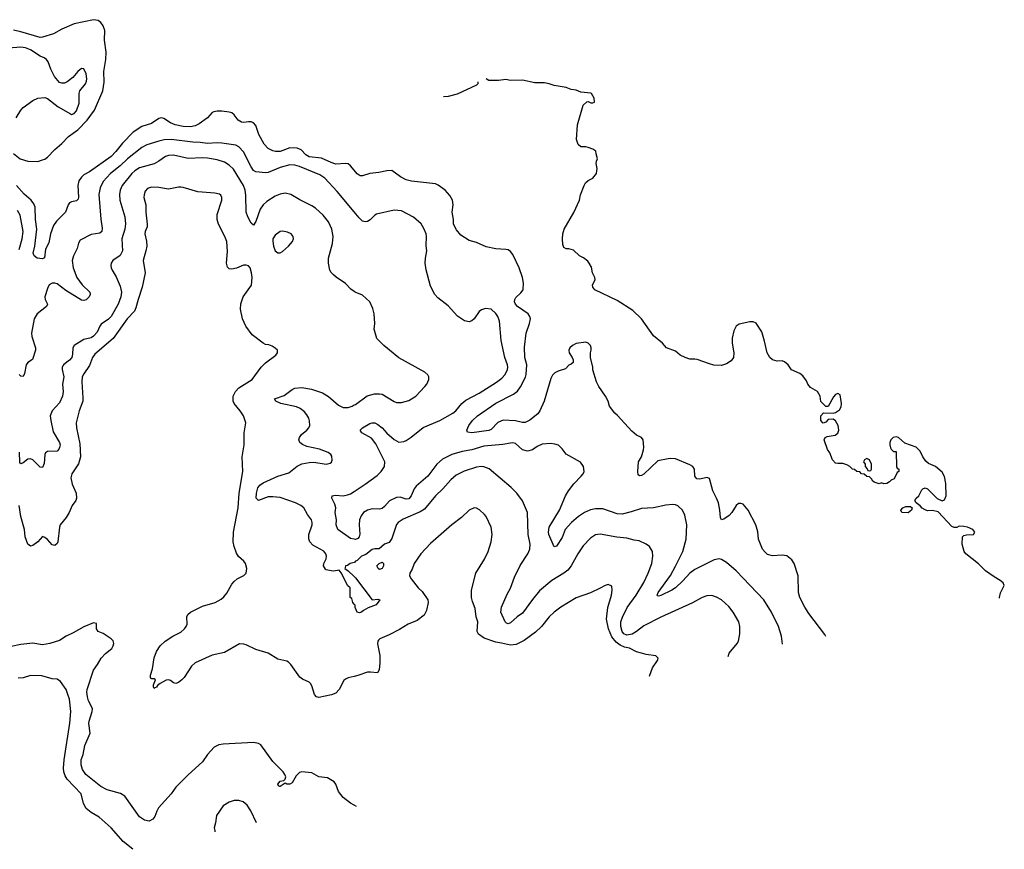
# Model space of a CAD drawing. Header units: inches. Extents: x 1649636 to 1815363, y 506543 to 641975.
# Tile 568 of 656: x 1807242 to 1815363, y 512972 to 519818. Entities that reach past the tile are written whole.
import ezdxf

# ---------------------------------------------------------------- set-up
doc = ezdxf.new("R2010")
doc.units = ezdxf.units.IN
doc.header["$MEASUREMENT"] = 0
doc.layers.add('B8501', color=7, linetype='Continuous')
doc.layers.add('B8511', color=7, linetype='Continuous')

msp = doc.modelspace()

# ---------------------------------------------------------------- linework, layer by layer
at = {"layer": 'B8501', "color": 5}
for points, elevation in [([(1807190, 518713.8), (1807246.7, 518670), (1807310, 518649.3), (1807390, 518648.7), (1807430, 518660.3), (1807450, 518667.4), (1807470, 518683.6), (1807530, 518745.6), (1807590, 518796.6), (1807645.1, 518854.9), (1807720.5, 518910), (1807798, 518990), (1807859.6, 519070), (1807926.5, 519230), (1807938.3, 519301.7), (1807935.5, 519390), (1807951.5, 519488.5), (1807953.7, 519550), (1807942, 519650), (1807943.4, 519730), (1807930, 519767.8), (1807910, 519795.8), (1807890, 519811.1), (1807850, 519818), (1807690, 519782.4), (1807590, 519741), (1807519.7, 519700.3), (1807430, 519672.8), (1807410, 519672.2), (1807250, 519718.2), (1807190.5, 519730.5)], 420), ([(1807212.1, 519007.9), (1807250, 519070.7), (1807270, 519093.4), (1807348.7, 519151.3), (1807390.5, 519170.5), (1807450, 519175.5), (1807470, 519167.7), (1807558.3, 519098.3), (1807659.9, 519039.9), (1807670, 519036.9), (1807690, 519043.6), (1807710, 519066), (1807732.8, 519130), (1807731.9, 519210), (1807736.4, 519230), (1807783.1, 519290), (1807793.5, 519310), (1807796.5, 519330), (1807790.7, 519370.7), (1807770, 519412.3), (1807750, 519414), (1807721.6, 519390), (1807679.9, 519340.1), (1807633.7, 519306.3), (1807610, 519295.1), (1807590, 519293.6), (1807570, 519299.5), (1807528.8, 519348.8), (1807498.2, 519410), (1807475.8, 519470), (1807462.7, 519490), (1807443.4, 519503.4), (1807410, 519517.4), (1807330, 519570.5), (1807290, 519586), (1807250, 519590.5), (1807150, 519582.4)], 440), ([(1810000, 518575.4), (1809971.1, 518611.1), (1809950, 518628), (1809930, 518631), (1809850, 518625.6), (1809810, 518639), (1809730, 518676.6), (1809630, 518685.1), (1809601.5, 518701.5), (1809562.8, 518742.8), (1809530, 518758.5), (1809470, 518761.4), (1809390, 518731.2), (1809350.4, 518730.4), (1809330, 518735), (1809290, 518755.4), (1809258.4, 518790), (1809212.7, 518870), (1809190, 518944.4), (1809170, 518967), (1809150, 518974.5), (1809130, 518975.9), (1809090, 518969.8), (1809070, 518972.4), (1809044.1, 518990), (1809010, 519033.5), (1808990, 519048.4), (1808970, 519055.4), (1808910, 519063.5), (1808870, 519063.5), (1808842.3, 519057.7), (1808829.1, 519050.9), (1808790, 519007.8), (1808722.5, 518957.5), (1808690, 518941.6), (1808650, 518934.5), (1808590, 518936.8), (1808524.5, 518950), (1808485.6, 518965.6), (1808430, 519003.9), (1808410, 519008.5), (1808390, 519001.7), (1808330, 518961.6), (1808250, 518936.8), (1808178.5, 518890), (1808090, 518799.8), (1808034.5, 518730), (1807995.5, 518690), (1807818, 518562), (1807770, 518536.8), (1807750, 518518.5), (1807730, 518487.3), (1807720.2, 518450), (1807727.8, 518352.2), (1807723.4, 518336.6), (1807710, 518322.4), (1807670, 518314.7), (1807653.5, 518306.5), (1807642.4, 518290), (1807618.9, 518230), (1807545.7, 518154.3), (1807520.6, 518119.4), (1807495.9, 518050), (1807482.6, 517977.4), (1807455.5, 517924.5), (1807447.3, 517852.7), (1807430, 517845.6), (1807386.4, 517850), (1807361.7, 517870), (1807353.8, 517890), (1807365.6, 517950), (1807381.9, 518090), (1807370.9, 518170), (1807370, 518271.8), (1807358.9, 518298.9), (1807336.5, 518330), (1807278.4, 518378.4), (1807215, 518450)], 420), ([(1810000, 518232.7), (1809860.7, 518400.7), (1809757.6, 518510), (1809716.6, 518536.6), (1809550, 518607.3), (1809510, 518618.2), (1809470, 518619.8), (1809390, 518598.6), (1809290, 518555.8), (1809270, 518552.9), (1809190, 518561.6), (1809170, 518574), (1809150, 518605.1), (1809088.2, 518728.2), (1809050, 518767.6), (1809023.3, 518783.3), (1808910, 518799.6), (1808870, 518801.9), (1808790, 518796.9), (1808730, 518805.6), (1808670, 518806.2), (1808490, 518829.9), (1808433.2, 518826.8), (1808390, 518816.5), (1808290, 518783.9), (1808250, 518763.7), (1808130, 518669.9), (1808068.9, 518611.1), (1807991.4, 518548.6), (1807930, 518483.1), (1807905.1, 518430), (1807894.6, 518374.6), (1807911, 518171), (1807922.3, 518097.7), (1807918.7, 518070), (1807902.9, 518057.1), (1807830, 518046), (1807741.5, 517998.5), (1807725.8, 517974.2), (1807714.6, 517930), (1807685.3, 517870), (1807674.6, 517830), (1807682.8, 517770), (1807713.7, 517690), (1807757, 517630), (1807819.3, 517570), (1807823, 517550), (1807813.4, 517530), (1807790, 517506.6), (1807770, 517500.7), (1807750, 517504.7), (1807623.2, 517583.2), (1807550, 517638.3), (1807530, 517645), (1807510, 517644.2), (1807484.6, 517630), (1807470, 517599.3), (1807448.2, 517530), (1807450.7, 517510), (1807470.6, 517470), (1807462, 517450), (1807384.9, 517390), (1807360.2, 517350), (1807339.7, 517230), (1807342.7, 517202.7), (1807371.5, 517110), (1807371.7, 517090), (1807347.3, 517012.7), (1807310, 516989.6), (1807294.6, 516970), (1807282.5, 516897.5), (1807270, 516874.5), (1807250, 516876.2), (1807237.6, 516890)], 440), ([(1810000, 517575.5), (1809972.9, 517592.9), (1809930, 517642), (1809852.9, 517692.9), (1809830, 517713.2), (1809811.6, 517731.6), (1809800.9, 517750), (1809789.7, 517809.7), (1809789.6, 517849.6), (1809821.1, 517970), (1809827.2, 518030), (1809816.9, 518090), (1809787.4, 518150), (1809745.1, 518205.1), (1809681.8, 518261.8), (1809650, 518282.2), (1809550.8, 518330.8), (1809476.6, 518376.6), (1809430, 518385.4), (1809390, 518377.7), (1809350, 518362.2), (1809281, 518319), (1809250, 518289.7), (1809225.1, 518254.9), (1809190, 518152.7), (1809170, 518121.2), (1809150, 518138), (1809124.4, 518190), (1809110.7, 518230), (1809107.6, 518370), (1809101.2, 518410), (1809086.7, 518450), (1809003.9, 518583.9), (1808970, 518617.6), (1808930, 518642), (1808870, 518661.5), (1808790, 518675.8), (1808750, 518678.4), (1808630, 518673.8), (1808510, 518699.8), (1808470, 518698.6), (1808445.3, 518690), (1808390, 518649.8), (1808350.9, 518629.1), (1808230, 518596.2), (1808190, 518571.6), (1808166, 518550), (1808087.3, 518450), (1808070.2, 518410), (1808064.7, 518375.3), (1808068.4, 518330), (1808109, 518190), (1808113.7, 518133.7), (1808109.3, 518090), (1808083.7, 518010), (1808088.5, 517910), (1808068.9, 517871.1), (1808008.8, 517830), (1807996.5, 517810), (1807993.8, 517790), (1807995.3, 517770), (1808003.1, 517750), (1808037.3, 517697.3), (1808070, 517619.1), (1808081.6, 517570), (1808076.1, 517530), (1808054.2, 517470), (1807995, 517370), (1807972.8, 517347.2), (1807914.7, 517305.3), (1807903, 517290), (1807879.9, 517240.1), (1807850, 517206.3), (1807830, 517192.7), (1807770, 517179.8), (1807691.3, 517128.7), (1807679.5, 517110), (1807677.5, 517057.5), (1807670.2, 517030), (1807653, 517007), (1807606.1, 516973.9), (1807597.5, 516962.5), (1807592.3, 516950), (1807593, 516930), (1807606, 516870), (1807594.3, 516810), (1807599.8, 516750), (1807593.8, 516710), (1807570, 516655.8), (1807508.9, 516590), (1807493.1, 516550), (1807497.3, 516510), (1807518, 516418), (1807569.2, 516330), (1807574, 516310), (1807571.2, 516288.8), (1807565.5, 516274.5), (1807550, 516258), (1807470, 516255.6), (1807455.3, 516244.7), (1807447.6, 516230), (1807444.5, 516155.5), (1807430, 516123.7), (1807410, 516125.6), (1807350, 516186.2), (1807330, 516195.3), (1807309.3, 516190.7), (1807270, 516161.6), (1807250, 516153.2), (1807242.7, 516162.7), (1807241, 516250)], 460), ([(1810000, 514398.1), (1809950, 514386.6), (1809930, 514377.2), (1809916.1, 514363.9), (1809876.9, 514290), (1809850, 514261.7), (1809814, 514246), (1809710, 514224.4), (1809690, 514230.9), (1809672, 514250), (1809650, 514320.7), (1809639.3, 514339.3), (1809629.9, 514349.9), (1809575.4, 514375.4), (1809552.9, 514392.9), (1809477.5, 514497.5), (1809457.4, 514517.4), (1809444.2, 514524.2), (1809370, 514540.3), (1809290, 514589.8), (1809190, 514619.8), (1809110, 514658.5), (1809090, 514664.7), (1809053.2, 514666.8), (1808930, 514597), (1808830, 514574.3), (1808688.8, 514511.2), (1808658, 514482), (1808597.6, 514390), (1808579.5, 514370), (1808550, 514348.2), (1808530, 514341.6), (1808510, 514347), (1808485.1, 514365.1), (1808470, 514369.5), (1808450, 514367.3), (1808399.3, 514340.7), (1808377.3, 514322.7), (1808370, 514309.2), (1808355.3, 514304.7), (1808350, 514298), (1808344, 514310), (1808344, 514330), (1808362, 514370), (1808350, 514379), (1808330, 514379), (1808321.2, 514390), (1808321.6, 514410), (1808338.2, 514461.8), (1808350, 514550.8), (1808370, 514603), (1808400.5, 514650), (1808440.7, 514690), (1808504.5, 514730), (1808570, 514763.7), (1808600.7, 514790), (1808615.6, 514810), (1808623, 514830), (1808618.9, 514890), (1808628.2, 514910), (1808650, 514928.9), (1808750, 514978.3), (1808853.2, 515010), (1808904.6, 515035.4), (1808925.9, 515054.1), (1808950, 515084.9), (1808990, 515158.8), (1809010, 515182.8), (1809035.5, 515204.5), (1809090, 515231.3), (1809109.1, 515250.9), (1809115.3, 515290), (1809104, 515330), (1809090, 515348.7), (1809047.2, 515387.2), (1809030, 515415.3), (1809009.3, 515470), (1809002.7, 515510), (1809005.2, 515590), (1809044.5, 515790), (1809051.1, 515910), (1809080.9, 516090), (1809077.2, 516210), (1809092.7, 516310), (1809092.7, 516410), (1809106, 516490), (1809086.6, 516550), (1809059.6, 516590), (1809009.8, 516649.8), (1809001.5, 516670), (1809002, 516710), (1809022.2, 516750), (1809050, 516781.1), (1809159.3, 516850), (1809234, 516950), (1809270, 516986), (1809355.3, 517050), (1809368.7, 517070), (1809368.7, 517090), (1809350, 517108.7), (1809324.7, 517124.7), (1809296, 517136), (1809270, 517139), (1809250, 517149), (1809158.4, 517218.4), (1809106.6, 517290), (1809078, 517350), (1809062, 517430), (1809065.4, 517474.6), (1809086, 517530), (1809152.8, 517627.2), (1809159.8, 517690), (1809154.8, 517730), (1809143, 517770), (1809130, 517787.3), (1809110, 517793.3), (1809088.7, 517791.3), (1809030, 517767), (1808990, 517758), (1808970, 517761.2), (1808954.8, 517774.8), (1808948, 517808), (1808954.7, 517905.3), (1808948.7, 517988.7), (1808932.8, 518030), (1808880.5, 518130), (1808869.6, 518170), (1808871.5, 518210), (1808909.5, 518330), (1808909.4, 518350), (1808899.3, 518370), (1808890, 518378), (1808850, 518387.3), (1808710, 518398.7), (1808590, 518433.6), (1808570, 518435.6), (1808550, 518435.6), (1808470, 518418.7), (1808390, 518432.4), (1808330, 518434.7), (1808295.3, 518424.7), (1808276.1, 518403.9), (1808267.1, 518372.9), (1808266.7, 518350), (1808280.6, 518290), (1808281.7, 518230), (1808293.6, 518130), (1808291.8, 518108.2), (1808276.9, 518070), (1808274, 518050), (1808287.4, 517990), (1808288.9, 517950), (1808282.8, 517910), (1808260.9, 517830), (1808276.5, 517730), (1808252.1, 517610), (1808217.5, 517510), (1808200.6, 517439.4), (1808187.8, 517412.2), (1808129, 517350), (1808012.1, 517187.9), (1807861.7, 517058.3), (1807842.4, 517030), (1807816.7, 516963.3), (1807770, 516896.9), (1807757.6, 516870), (1807753, 516830), (1807763.5, 516696.5), (1807761.6, 516670), (1807731.8, 516590), (1807708, 516490), (1807710.3, 516450), (1807736.8, 516316.8), (1807742.7, 516210), (1807726.3, 516153.7), (1807670.3, 516070), (1807663.8, 516036.2), (1807674.4, 515985.6), (1807706.2, 515910), (1807711.3, 515870), (1807705, 515850), (1807675.3, 515810), (1807648.8, 515750), (1807624.6, 515710), (1807574.9, 515650), (1807568.5, 515630), (1807556.1, 515510), (1807550, 515496.3), (1807530, 515479.1), (1807510, 515484.4), (1807470, 515527.2), (1807450, 515544), (1807430, 515552), (1807390.4, 515510), (1807350, 515479.7), (1807330, 515474), (1807308.7, 515488.7), (1807285.6, 515550), (1807281.5, 515610), (1807250, 515717.2), (1807237.9, 515810)], 480), ([(1807238.4, 517921.6), (1807261.2, 518010), (1807270.9, 518070), (1807245.6, 518205.6), (1807223.8, 518243.8)], 440), ([(1810000, 514995.9), (1809988, 515010), (1809982, 515042), (1809966, 515050), (1809966, 515130), (1809947.3, 515147.3), (1809893.6, 515253.6), (1809876.5, 515276.5), (1809832, 515268), (1809811.1, 515268.9), (1809770, 515277.6), (1809763.1, 515283.1), (1809748.5, 515310), (1809750.6, 515330), (1809768.9, 515370), (1809771.6, 515390), (1809767.2, 515410), (1809750, 515432.2), (1809660.6, 515480.6), (1809634.1, 515510), (1809626.6, 515533.4), (1809626.8, 515570), (1809653.8, 515650), (1809654.2, 515670), (1809648.2, 515690), (1809614.1, 515734.1), (1809584.2, 515790), (1809561.6, 515810), (1809517.6, 515830), (1809390, 515874), (1809330, 515880.9), (1809290, 515879.8), (1809210, 515851.2), (1809192.6, 515870), (1809193.7, 515910), (1809205.9, 515954.1), (1809222.9, 515977.1), (1809250, 515997.4), (1809370, 516050.2), (1809460.7, 516079.3), (1809530, 516133.6), (1809570, 516152.3), (1809630, 516165.3), (1809667.3, 516167.3), (1809770, 516150.7), (1809801.2, 516158.8), (1809812.5, 516167.5), (1809818, 516182), (1809816.6, 516216.6), (1809809, 516230), (1809785.4, 516245.4), (1809713.2, 516273.2), (1809610, 516296.5), (1809573.3, 516313.3), (1809552.4, 516330), (1809544.8, 516350), (1809548.5, 516371.5), (1809565.4, 516394.6), (1809610, 516430.3), (1809626.2, 516450), (1809633.5, 516470), (1809631.8, 516508.2), (1809625, 516530), (1809610, 516558.3), (1809590, 516582.7), (1809554.7, 516610), (1809523.9, 516623.9), (1809394.5, 516650), (1809353.6, 516670), (1809343.7, 516690), (1809423.3, 516716.7), (1809490, 516767.5), (1809510, 516776.3), (1809570, 516783), (1809648.6, 516768.6), (1809737.8, 516737.8), (1809788.1, 516708.1), (1809870, 516637.1), (1809910, 516617.6), (1809950, 516618.4), (1809984, 516630), (1810000, 516638.5)], 460), ([(1810000, 515531.1), (1809970, 515537), (1809864.5, 515610), (1809852.8, 515650), (1809854.7, 515690), (1809843, 515750), (1809849.7, 515790), (1809841.4, 515821.4), (1809816.2, 515870), (1809819, 515890), (1809846.2, 515893.8), (1809910, 515889.2), (1809944.2, 515895.8), (1809970, 515906.2), (1810000, 515925.9)], 440), ([(1810000, 515337.6), (1809966, 515330), (1809944.9, 515315.1), (1809927.7, 515310), (1809926.4, 515293.6), (1809922, 515290), (1809950.7, 515270.7), (1810000, 515221.9)], 460), ([(1810000, 513336.2), (1809970, 513352.3), (1809910, 513400.9), (1809872.3, 513450), (1809849.4, 513509.4), (1809835.3, 513530), (1809781.6, 513561.6), (1809710, 513569.4), (1809650, 513602), (1809570, 513611.8), (1809550, 513606), (1809521.6, 513578.4), (1809490, 513521.2), (1809470, 513509.2), (1809446, 513510), (1809430, 513518), (1809389.2, 513489.2), (1809386, 513490), (1809376.4, 513496.4), (1809369.6, 513510), (1809390, 513534), (1809419, 513541), (1809430, 513552), (1809437.2, 513570), (1809429.3, 513590), (1809416, 513610), (1809330, 513697.6), (1809230, 513833.3), (1809210, 513846.3), (1809170, 513853.7), (1808919.2, 513840.8), (1808884.6, 513835.4), (1808844.4, 513815.6), (1808790, 513753.2), (1808750, 513693.2), (1808630, 513586.6), (1808530, 513483.7), (1808490, 513429.4), (1808386.9, 513313.1), (1808372.3, 513287.7), (1808356.2, 513243.8), (1808339.2, 513220.8), (1808310, 513203.6), (1808270, 513211.6), (1808230, 513239.5), (1808109.5, 513410), (1808073.9, 513433.9), (1807962.8, 513462.8), (1807910, 513489.6), (1807786.6, 513590), (1807760.3, 513630), (1807749.8, 513670), (1807748.9, 513710), (1807765, 513755), (1807779.4, 513830), (1807824.1, 513930), (1807810.6, 514010), (1807813.2, 514030), (1807840.6, 514110), (1807840.7, 514130), (1807834.6, 514150), (1807810, 514197.6), (1807799.5, 514230), (1807796.3, 514270), (1807799.2, 514290), (1807849.9, 514450.1), (1807883.7, 514496.3), (1807914.8, 514550), (1807950, 514586.7), (1808001.6, 514630), (1808013.6, 514650), (1808017.6, 514670), (1808012.1, 514692.1), (1807997, 514710), (1807930, 514753.3), (1807889, 514770), (1807876, 514790), (1807875.1, 514835.1), (1807850, 514840.9), (1807770, 514807.6), (1807682.6, 514757.4), (1807624.9, 514730), (1807570, 514695.6), (1807490, 514669.6), (1807430, 514659.5), (1807350, 514673.3), (1807250, 514662.4), (1807170, 514646.9)], 520), ([(1808175.5, 512972), (1808096.2, 513036.2), (1807994.7, 513150), (1807897.2, 513237.2), (1807830, 513274.6), (1807790, 513308.6), (1807767.2, 513350), (1807749.8, 513430), (1807634.2, 513550), (1807617.6, 513577.6), (1807605.6, 513610), (1807602.5, 513642.5), (1807608.9, 513711.1), (1807653.9, 514013.9), (1807662, 514110), (1807651.3, 514210), (1807639.5, 514250), (1807623.7, 514290), (1807577.2, 514357.2), (1807550, 514375.1), (1807510, 514379.6), (1807424.9, 514404.9), (1807330, 514406.6), (1807270, 514387.2), (1807230, 514384.7)], 540), ([(1809195.6, 513190.7), (1809149.2, 513290), (1809116.6, 513336.6), (1809084.1, 513364.1), (1809050, 513375.1), (1809010, 513374), (1808970, 513362), (1808920.7, 513330), (1808864, 513250), (1808857.3, 513190), (1808846, 513150), (1808851.6, 513128.4), (1808851.7, 513116.9)], 540)]:
    msp.add_lwpolyline(points, dxfattribs=dict(at, elevation=elevation))
at = {"layer": 'B8501', "color": 5, "elevation": 480}
msp.add_lwpolyline([(1809410, 518071.6), (1809390, 518069.5), (1809350, 518040.7), (1809330.4, 518010), (1809328.1, 517990), (1809335.3, 517950), (1809350, 517910.8), (1809370, 517894), (1809390, 517894), (1809410, 517904.9), (1809459.3, 517950), (1809491.4, 517988.6), (1809499.3, 518010), (1809497.2, 518030), (1809482, 518050), (1809450, 518063.7)], close=True, dxfattribs=at)
at = {"layer": 'B8511', "color": 5}
msp.add_line((1810018.8, 513326, 520), (1810000, 513336.2, 520), dxfattribs=at)
for points, elevation in [([(1811020.6, 519304.1), (1811019.8, 519290), (1811010, 519276.5), (1810850, 519202), (1810775.3, 519184.7), (1810738, 519180.9)], 380), ([(1815322.4, 515045.4), (1815322, 515050), (1815331.2, 515088.8), (1815362.7, 515150), (1815352.7, 515170), (1815329.3, 515190), (1815279.2, 515219.2), (1815208.8, 515268.8), (1815148.6, 515328.5), (1815046.3, 515410), (1815031.2, 515430), (1815015.6, 515490), (1815019, 515550), (1815030, 515561), (1815050, 515567.3), (1815108.9, 515571.1), (1815119, 515590), (1815102, 515610), (1815058, 515630), (1815030, 515636), (1814990, 515639), (1814970, 515628.7), (1814950, 515628.7), (1814930, 515635.3), (1814815.9, 515755.9), (1814770, 515767.3), (1814730, 515765.6), (1814710, 515773.6), (1814686.3, 515786.3), (1814670, 515805.2), (1814635.3, 515830), (1814626, 515850), (1814635.3, 515870), (1814657.2, 515890), (1814682, 515938), (1814690, 515946.8), (1814710, 515954), (1814730, 515946.8), (1814810, 515868.2), (1814850, 515846.8), (1814870, 515856), (1814882.9, 515890), (1814879.5, 515990), (1814870, 516048), (1814850, 516084), (1814796, 516130), (1814736.6, 516156.6), (1814715.3, 516175.3), (1814689.4, 516209.4), (1814670, 516258), (1814634.5, 516290), (1814542.4, 516322.4), (1814490, 516369.3), (1814470, 516376.2), (1814446, 516370), (1814426, 516350), (1814418, 516330), (1814418, 516310), (1814423.6, 516283.6), (1814430, 516274), (1814450, 516254), (1814470, 516254), (1814472, 516250), (1814474, 516130), (1814478, 516118), (1814494, 516110), (1814494, 516090), (1814478, 516082), (1814454, 516030), (1814430, 516018), (1814416.9, 516003.1), (1814394, 515990), (1814370, 515988.7), (1814350, 515995.3), (1814330, 515988.7), (1814290, 516002), (1814278, 516010), (1814268.4, 516028.4), (1814250, 516046), (1814230, 516048), (1814207.3, 516067.3), (1814186, 516070), (1814170, 516086), (1814146, 516090), (1814127.3, 516107.3), (1814110, 516108), (1814088, 516130), (1814064.7, 516144.7), (1814030, 516156), (1813990, 516154.5), (1813970, 516159.5), (1813946.7, 516186.7), (1813923.6, 516243.6), (1813905.2, 516270), (1813878, 516350), (1813886, 516370), (1813902.7, 516377.3), (1813968, 516390), (1813990, 516404.7), (1813997.2, 516430), (1813992.7, 516470), (1813970, 516508.7), (1813950, 516522), (1813910, 516518), (1813890, 516498), (1813868.4, 516488.4), (1813848, 516510), (1813848, 516550), (1813870, 516574), (1813951.6, 516571.6), (1813970, 516576), (1814002.5, 516597.5), (1814016.6, 516623.4), (1814020.5, 516650), (1814010, 516722), (1813990, 516733.2), (1813970, 516724), (1813953.7, 516706.3), (1813910, 516626), (1813890, 516626), (1813850, 516666), (1813844, 516710), (1813822, 516750), (1813763.7, 516783.7), (1813742, 516810), (1813730, 516838), (1813700.2, 516880.2), (1813677.5, 516897.5), (1813607.7, 516927.7), (1813579, 516970), (1813550, 516994), (1813530, 517004), (1813490, 517001.2), (1813470, 517005.2), (1813450, 517012.3), (1813430, 517031.6), (1813406.2, 517070), (1813385.6, 517165.6), (1813361.5, 517241.5), (1813314.7, 517314.7), (1813290, 517324.4), (1813264.9, 517324.9), (1813174.7, 517305.3), (1813149.7, 517290.3), (1813131.4, 517250), (1813118.8, 517190), (1813119, 517150), (1813131.8, 517070), (1813129.4, 517030), (1813110, 517002.6), (1813070, 516978.3), (1813030, 516965), (1812967.6, 516967.6), (1812930, 516976.8), (1812830, 517013.2), (1812810, 517017.7), (1812770, 517017), (1812729.9, 517029.9), (1812689.8, 517050), (1812650, 517081.8), (1812575.1, 517110), (1812543.7, 517150), (1812470, 517209.4), (1812371, 517350), (1812298, 517418), (1812170, 517499.7), (1811986, 517590), (1811969.3, 517610), (1811966, 517630), (1811989, 517670), (1811985.2, 517690), (1811965.2, 517730), (1811956.5, 517776.5), (1811939, 517810), (1811926.3, 517826.3), (1811892.5, 517852.5), (1811858, 517870), (1811810, 517915.3), (1811772, 517928), (1811750, 517928), (1811730, 517938), (1811722, 517962), (1811719.5, 518010), (1811722.4, 518050), (1811733.6, 518090), (1811812.5, 518227.5), (1811858, 518330), (1811866.3, 518373.7), (1811897.2, 518450), (1811909.5, 518470.5), (1811929.4, 518490.6), (1811970, 518511), (1811998, 518550), (1812002.7, 518570), (1812004, 518590), (1811995.3, 518630), (1811998, 518650), (1812008, 518670), (1811995.3, 518710), (1811993.6, 518733.6), (1811968.9, 518748.9), (1811930, 518764), (1811910, 518769), (1811870, 518768), (1811849.2, 518789.2), (1811835.3, 518830), (1811842, 518950), (1811888.4, 519111.6), (1811920.4, 519139.6), (1811930, 519142), (1811952.7, 519132.7), (1811970, 519132), (1811982, 519138), (1811979, 519170), (1811957.2, 519210), (1811951.9, 519211.8), (1811870, 519220.9), (1811830, 519237), (1811790, 519241.6), (1811750, 519258.7), (1811650, 519275.1), (1811608, 519290), (1811570, 519296.3), (1811490, 519297.6), (1811390, 519317.7), (1811290, 519315.5), (1811250, 519324.4), (1811190, 519316.5), (1811110, 519317), (1811089.2, 519329.2)], 380), ([(1813891, 514727.2), (1813883.3, 514743.3), (1813750, 514918), (1813716.9, 514970), (1813675.6, 515050), (1813664.7, 515090), (1813662.7, 515230), (1813630, 515329.4), (1813610, 515360.9), (1813570, 515394), (1813530, 515399), (1813450, 515393.2), (1813410, 515405.2), (1813390, 515424), (1813369.3, 515450), (1813334, 515530), (1813328.9, 515591.1), (1813312.7, 515650), (1813249.6, 515769.6), (1813210, 515819.3), (1813190, 515826), (1813170, 515825.2), (1813150, 515809.3), (1813114.4, 515750), (1813093.3, 515726.7), (1813050, 515696.2), (1813029.6, 515689.6), (1813020.5, 515710), (1813016.1, 515770), (1813004.4, 515830), (1812990, 515869.6), (1812958.9, 515930), (1812931, 516031), (1812910, 516039.7), (1812850, 516027.2), (1812826.6, 516030), (1812811.3, 516051.3), (1812807.6, 516110), (1812794.5, 516130), (1812770, 516145.6), (1812650, 516194.3), (1812610, 516198.3), (1812590, 516195.4), (1812503.6, 516176.4), (1812390, 516068.2), (1812370, 516057), (1812354, 516054), (1812342, 516062), (1812339.6, 516090), (1812346.6, 516170), (1812369.8, 516210.2), (1812387.3, 516267.3), (1812389.5, 516290), (1812382.7, 516350), (1812369, 516370), (1812329.2, 516390), (1812290, 516422.7), (1812171.7, 516551.7), (1812149.2, 516570), (1812105.2, 516630), (1812094, 516670), (1812074, 516710), (1812019, 516790), (1811999, 516830), (1811969.1, 516929.1), (1811968.4, 516951.6), (1811949, 517030), (1811948.7, 517070), (1811955.3, 517090), (1811955.3, 517110), (1811949, 517130), (1811930, 517149), (1811910, 517157.2), (1811830, 517146.6), (1811800.7, 517130), (1811779.1, 517110), (1811770.7, 517090), (1811774, 517070), (1811798.8, 517030), (1811806.8, 517010), (1811806, 516990), (1811790, 516974), (1811770, 516966), (1811743, 516937), (1811681.6, 516918.4), (1811656, 516904), (1811635.3, 516884.7), (1811622.1, 516857.9), (1811568.1, 516670), (1811530.8, 516589.2), (1811515.3, 516564.7), (1811450, 516514.2), (1811410, 516493.3), (1811390, 516493.8), (1811330, 516508.4), (1811230, 516512.5), (1811185.6, 516494.4), (1811130, 516436.9), (1811110, 516428.3), (1810970, 516408.7), (1810934, 516414), (1810929, 516430), (1810946.3, 516470), (1810977.4, 516510), (1811018.9, 516550), (1811170, 516652.7), (1811313.3, 516726.7), (1811346.4, 516753.6), (1811372.1, 516787.9), (1811412.2, 516867.8), (1811419.1, 516890), (1811423.7, 516970), (1811406.6, 517030), (1811405.6, 517114.4), (1811420.2, 517230), (1811447.8, 517310), (1811454.2, 517350), (1811449.8, 517370), (1811436, 517390), (1811348.4, 517450), (1811330.6, 517470), (1811324, 517490), (1811326.1, 517510), (1811334.9, 517525.1), (1811376.2, 517563.8), (1811393.5, 517590), (1811397, 517643), (1811389.9, 517689.9), (1811362.2, 517770), (1811310, 517879.3), (1811290, 517905.2), (1811270, 517918), (1811250, 517922.9), (1811170, 517927), (1811090, 517944.2), (1811010, 517978.3), (1810950, 517995.6), (1810879.4, 518039.4), (1810843.7, 518083.7), (1810818.8, 518130), (1810818.3, 518170), (1810807.6, 518230), (1810818.2, 518290), (1810810.8, 518330), (1810790, 518367.3), (1810750, 518412.3), (1810693.7, 518453.7), (1810670, 518462.9), (1810474.1, 518485.9), (1810430, 518496), (1810381.8, 518521.8), (1810310, 518572.2), (1810270, 518569.8), (1810204.3, 518555.7), (1810130, 518547.5), (1810070, 518528.8), (1810050, 518529.8), (1810024.7, 518544.7), (1810000, 518575.4)], 420), ([(1810000, 515925.9), (1810090, 515985.2), (1810190, 516057.7), (1810222.9, 516090), (1810249.8, 516130), (1810251.9, 516170), (1810178.5, 516318.5), (1810144.1, 516364.1), (1810063.7, 516410), (1810049.3, 516430), (1810069.6, 516450), (1810130, 516485.5), (1810150, 516491.3), (1810170.2, 516490.2), (1810196.7, 516476.7), (1810230.9, 516450.9), (1810270, 516406), (1810330, 516354), (1810370, 516332.8), (1810410, 516336.1), (1810430, 516344.4), (1810470, 516372.4), (1810570, 516452.1), (1810706, 516510), (1810813, 516570), (1810838.9, 516590), (1810887.1, 516650), (1810920.5, 516679.5), (1811030, 516735.9), (1811173.6, 516826.4), (1811219, 516861), (1811247.1, 516890), (1811264.2, 516930), (1811267.6, 516950), (1811263.8, 516970), (1811242.2, 517030), (1811212.2, 517170), (1811199.6, 517330), (1811186.6, 517370), (1811170, 517392.7), (1811130, 517429.3), (1811084.1, 517435.9), (1811050, 517423.7), (1811030.8, 517410), (1810990.8, 517350), (1810970, 517334), (1810950, 517325.2), (1810910, 517334), (1810852.5, 517372.5), (1810776.5, 517456.5), (1810690, 517524), (1810665.2, 517550), (1810630, 517618), (1810593.4, 517753.4), (1810586, 517810), (1810587.6, 517850), (1810599.6, 517910), (1810592.8, 517952.8), (1810598, 518030), (1810593, 518050), (1810575.6, 518095.6), (1810552.3, 518132.3), (1810490, 518189.5), (1810390, 518240.5), (1810330, 518247), (1810185.5, 518214.5), (1810170, 518206), (1810133, 518167), (1810110, 518154), (1810089.7, 518149.7), (1810070, 518156.2), (1810042, 518182), (1810000, 518232.7)], 440), ([(1810000, 516638.5), (1810010, 516643.8), (1810106.2, 516713.8), (1810168.4, 516731.6), (1810210, 516731.8), (1810230, 516727.2), (1810330, 516667.2), (1810350, 516660.3), (1810390, 516658.7), (1810450, 516675.8), (1810510, 516712.4), (1810584.5, 516790), (1810599.5, 516810), (1810617, 516850), (1810615.1, 516870), (1810607.5, 516887.5), (1810583.7, 516910), (1810368.6, 517028.6), (1810243.7, 517130), (1810188.2, 517188.2), (1810164.1, 517264.1), (1810169.4, 517310), (1810165.2, 517390), (1810154.8, 517434.8), (1810129.5, 517489.5), (1810070, 517545.2), (1810009.5, 517569.5), (1810000, 517575.5)], 460), ([(1813532.1, 514665.2), (1813525.6, 514730), (1813499.7, 514810), (1813442, 514930), (1813378.3, 515030), (1813210, 515209.7), (1813149.8, 515269.8), (1813070, 515339.7), (1813030, 515363), (1813010, 515368), (1812970, 515361.1), (1812810, 515281.2), (1812770, 515249.8), (1812712.4, 515187.6), (1812650, 515129.9), (1812620.3, 515110), (1812530, 515065.8), (1812510, 515059.6), (1812502.6, 515062.6), (1812499.6, 515070), (1812507.7, 515090), (1812608.3, 515231.7), (1812650.4, 515309.6), (1812709.8, 515430), (1812738.5, 515530), (1812745.1, 515650), (1812728.4, 515728.4), (1812709.5, 515770), (1812670, 515807), (1812650, 515815.6), (1812630, 515818.7), (1812570, 515811.5), (1812469.5, 515789.5), (1812370, 515785.1), (1812283.9, 515756.1), (1812210, 515738), (1812170, 515741.5), (1812050, 515781.8), (1811990, 515782.6), (1811950, 515773), (1811901.1, 515750), (1811850, 515717.7), (1811792.4, 515670), (1811740.8, 515610), (1811714.8, 515545.2), (1811670, 515474), (1811650, 515468.7), (1811606.9, 515570), (1811602.2, 515590), (1811608.9, 515630), (1811695.1, 515770), (1811744.4, 515890), (1811768.8, 515931.2), (1811813.2, 515986.8), (1811873.2, 516050), (1811889.2, 516070), (1811897.2, 516090), (1811892.7, 516130), (1811867.2, 516167.2), (1811750, 516234), (1811716.6, 516276.6), (1811686.3, 516306.3), (1811656.2, 516316.2), (1811620.1, 516320.1), (1811550, 516314.3), (1811510, 516295.8), (1811470.2, 516269.8), (1811430, 516258.5), (1811390, 516269.7), (1811330, 516320.5), (1811310, 516325.7), (1811290, 516324.7), (1811227.8, 516312.2), (1811070, 516298.3), (1810970, 516267.9), (1810890, 516254.9), (1810806.7, 516230), (1810730, 516190.7), (1810681.3, 516150), (1810608.2, 516050), (1810510.8, 515969.2), (1810494.5, 515945.5), (1810470, 515887.6), (1810450, 515864.4), (1810430, 515862), (1810378.6, 515878.6), (1810350, 515874.8), (1810291.3, 515848.7), (1810250, 515799.7), (1810230, 515783.1), (1810210, 515778.5), (1810150, 515782), (1810110, 515769.8), (1810077.4, 515750), (1810057.1, 515722.9), (1810043.6, 515690), (1810040.2, 515650), (1810048.1, 515571.9), (1810040.7, 515550), (1810030, 515537.2), (1810010, 515529.2), (1810000, 515531.1)], 440), ([(1813085.8, 514563.1), (1813092.3, 514590), (1813160.5, 514670), (1813169.6, 514690), (1813182.4, 514750), (1813180.5, 514810), (1813173, 514850), (1813127.6, 514930), (1813090, 514976.2), (1813030, 515029.6), (1812990, 515054), (1812950, 515066), (1812910, 515063), (1812870, 515049.7), (1812790, 515005.4), (1812530, 514887.1), (1812390, 514817.2), (1812330, 514769), (1812293.4, 514746.6), (1812250, 514738.6), (1812224.7, 514750), (1812209.9, 514770), (1812198.5, 514810), (1812200.7, 514850), (1812212.2, 514887.8), (1812253.3, 514966.7), (1812326.2, 515070), (1812390, 515174), (1812425.6, 515250), (1812454.5, 515330), (1812464, 515390), (1812460.5, 515430), (1812437, 515470), (1812409.4, 515490), (1812350, 515516.4), (1812310, 515522.2), (1812250, 515539.2), (1812166.7, 515546.7), (1812030, 515572.6), (1811990, 515566), (1811950, 515540.5), (1811890, 515476.9), (1811844.4, 515410), (1811790.1, 515309.9), (1811763.6, 515276.4), (1811729.6, 515250.4), (1811632, 515190), (1811530, 515105.7), (1811470, 515034.2), (1811390, 514919.8), (1811344.2, 514890), (1811290, 514841.1), (1811270, 514833.3), (1811257.7, 514837.7), (1811244.7, 514850), (1811211.1, 514930), (1811216.5, 514970), (1811263.3, 515076.7), (1811290, 515126), (1811322.2, 515217.8), (1811370, 515313.4), (1811432, 515410), (1811448.5, 515450), (1811452.1, 515490), (1811435.1, 515570), (1811431.2, 515750), (1811388.4, 515848.4), (1811342.9, 515910), (1811296.3, 515956.3), (1811113, 516113), (1811068.8, 516128.8), (1811050, 516130.8), (1811010, 516125), (1810906.9, 516093.1), (1810841.6, 516058.4), (1810798.6, 516021.4), (1810732.3, 515947.7), (1810670, 515889.7), (1810580.4, 515779.6), (1810544.5, 515755.5), (1810404.6, 515695.4), (1810362, 515670), (1810348.2, 515651.8), (1810310, 515538), (1810290, 515504.7), (1810251.3, 515490), (1810207.5, 515452.5), (1810171.2, 515451.2), (1810150, 515445.1), (1810095.8, 515404.2), (1810061.3, 515390), (1810024.2, 515355.8), (1810010.8, 515350), (1810002, 515338), (1810000, 515337.6)], 460), ([(1812435.1, 514401.1), (1812439.7, 514410), (1812462, 514470), (1812501.2, 514530), (1812508.7, 514550), (1812489.1, 514569.1), (1812410, 514578.7), (1812370, 514589.7), (1812330, 514602.2), (1812271.1, 514631.1), (1812230, 514640.9), (1812195.6, 514655.6), (1812161.3, 514681.3), (1812126.2, 514726.3), (1812098.4, 514790), (1812082.9, 514870), (1812093, 514967), (1812123.6, 515070), (1812129.4, 515109.4), (1812124.7, 515144.7), (1812096.5, 515156.5), (1812070, 515149.3), (1812030, 515126), (1811950.3, 515089.7), (1811830, 515046), (1811706, 514970), (1811650.2, 514929.8), (1811610, 514889.6), (1811545.3, 514810), (1811497, 514763), (1811403.8, 514696.2), (1811337.4, 514662.6), (1811290, 514655.5), (1811214.3, 514674.3), (1811170, 514680.2), (1811073.4, 514713.4), (1811027, 514747), (1811014.2, 514770), (1811021.6, 514850), (1811005.6, 514890), (1810999.1, 514959.1), (1810976.5, 515016.5), (1810969.3, 515049.3), (1810969.4, 515110.6), (1811002.7, 515250), (1811074.2, 515365.8), (1811105.1, 515430), (1811131.5, 515510), (1811138.7, 515570), (1811129.6, 515630), (1811090, 515717.2), (1811075.6, 515735.6), (1811033.1, 515773.1), (1811010, 515786), (1810990, 515789.3), (1810950, 515769.4), (1810886, 515710), (1810806.4, 515650), (1810630, 515495.1), (1810550.2, 515409.8), (1810494.9, 515330), (1810477.4, 515282.6), (1810459.1, 515250), (1810456.3, 515230), (1810470, 515202.8), (1810528, 515130), (1810559.9, 515099.9), (1810606.8, 515030), (1810610.7, 515010), (1810598, 514942), (1810576.5, 514903.5), (1810521.1, 514858.9), (1810446, 514830), (1810374.7, 514785.3), (1810290, 514740.5), (1810211, 514710), (1810201.4, 514698.6), (1810195.5, 514690), (1810192.5, 514667.5), (1810211.3, 514571.3), (1810212.8, 514510), (1810206.7, 514453.3), (1810191.9, 514428.1), (1810135, 514435), (1810110, 514433.3), (1810030, 514405), (1810000, 514398.1)], 480), ([(1810000, 515221.9), (1810010, 515212), (1810150, 515032), (1810196, 515036), (1810210.8, 515030), (1810182, 514990), (1810116.1, 514963.9), (1810076.8, 514943.2), (1810062, 514930), (1810044, 514924), (1810026, 514930), (1810008.4, 514968.4), (1810007.3, 514987.3), (1810000, 514995.9)], 460)]:
    msp.add_lwpolyline(points, dxfattribs=dict(at, elevation=elevation))
for points, elevation in [([(1814230, 516198), (1814210, 516186), (1814202, 516170), (1814214, 516150), (1814214, 516130), (1814232.7, 516112.7), (1814238, 516098), (1814250, 516094), (1814262, 516098), (1814266, 516110), (1814268, 516150), (1814250, 516186)], 380), ([(1814570, 515749.6), (1814518, 515750), (1814508.4, 515771.6), (1814526, 515790), (1814550, 515802), (1814590, 515802), (1814602, 515790), (1814598, 515770)], 380), ([(1810210, 515282), (1810198, 515290), (1810188, 515310), (1810206, 515330), (1810230, 515342), (1810242, 515330), (1810241, 515310), (1810230, 515289)], 460)]:
    msp.add_lwpolyline(points, close=True, dxfattribs=dict(at, elevation=elevation))

doc.saveas('drawing.dxf')
